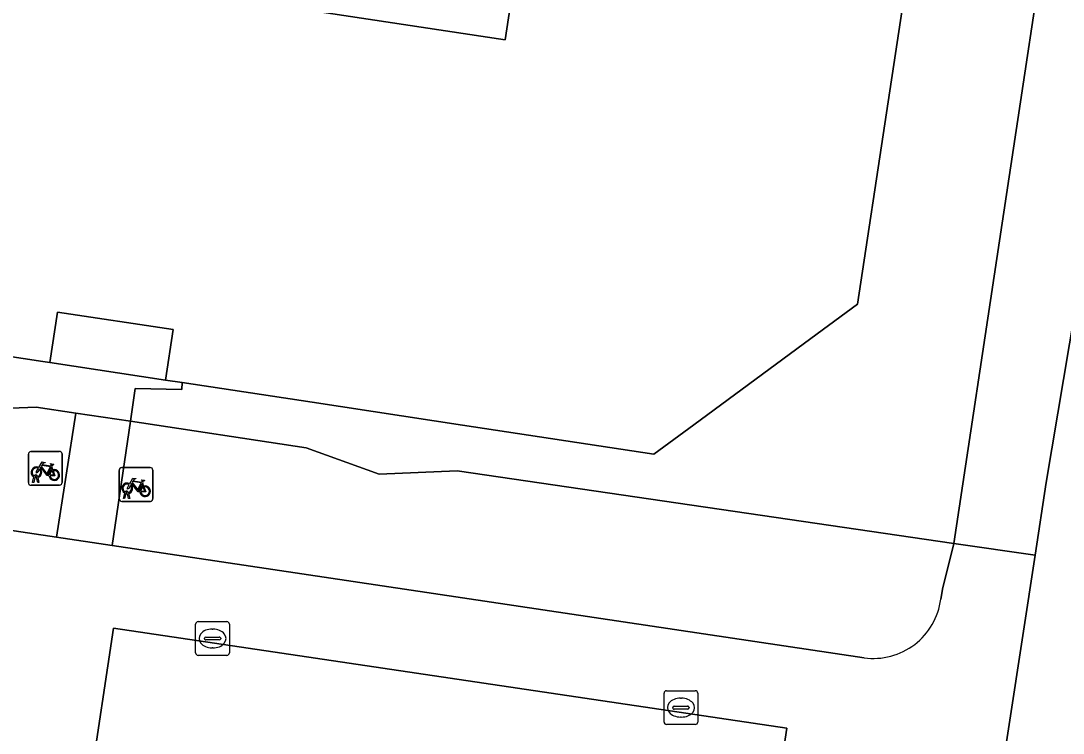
# Model space of a CAD drawing. Extents: x 163008 to 163854, y 382777 to 383982.
# Drawn here: x 163466.24 to 163497.14, y 383235.4 to 383256.53 of the extents above; entities that cross this region are included whole.
import ezdxf

# ---------------------------------------------------------------- set-up
doc = ezdxf.new("R2010")
doc.units = 0
for name, color, linetype in [('IMGEO_Erf', 7, 'Continuous'), ('IMGEO_Fietsenrek', 7, 'Continuous'), ('IMGEO_Groenvoorziening', 7, 'Continuous'), ('IMGEO_Kolk', 7, 'Continuous'), ('IMGEO_Pand', 7, 'Continuous'), ('IMGEO_Pand_overbouw', 7, 'Continuous'), ('IMGEO_Rijbaan_lokaal_open', 7, 'Continuous'), ('IMGEO_Voetpad_open', 7, 'Continuous')]:
    doc.layers.add(name, color=color, linetype=linetype)

msp = doc.modelspace()

# ---------------------------------------------------------------- linework, layer by layer
at = {"layer": 'IMGEO_Erf'}
for points in [[(163468.932, 383257.727), (163480.599, 383255.963), (163483.727, 383276.657)], [(163492.583, 383258.307), (163491.902, 383253.801), (163491.044, 383248.127), (163489.851, 383247.247), (163486.193, 383244.55), (163485.008, 383243.676), (163479.331, 383244.538), (163474.878, 383245.213), (163471.015, 383245.8), (163471.009, 383245.598), (163469.626, 383245.619), (163469.485, 383244.652), (163474.695, 383243.864), (163476.862, 383243.087), (163479.174, 383243.181), (163493.899, 383241.023), (163495.249, 383250), (163497.038, 383261.852)]]:
    msp.add_lwpolyline(points, dxfattribs=at)
for points in [[(163451.929, 383246.891), (163454.236, 383246.984), (163462.251, 383245.767), (163464.429, 383244.979), (163466.691, 383245.074), (163467.865, 383244.896), (163469.485, 383244.652), (163469.626, 383245.619), (163471.009, 383245.598), (163471.015, 383245.8), (163470.525, 383245.874), (163467.095, 383246.394), (163466.893, 383246.425), (163462.414, 383247.105), (163454.457, 383248.312), (163449.961, 383248.995), (163449.73, 383249.03), (163449.528, 383247.696)], [(163470.525, 383245.874), (163470.752, 383247.369), (163467.322, 383247.89), (163467.095, 383246.394)]]:
    msp.add_lwpolyline(points, close=True, dxfattribs=at)
at = {"layer": 'IMGEO_Fietsenrek'}
for p, q in [((163466.459, 383242.831), (163466.459, 383243.672)), ((163466.459, 383243.672), (163466.459, 383242.831)), ((163466.534, 383243.756), (163467.375, 383243.756)), ((163467.375, 383243.756), (163466.534, 383243.756)), ((163467.459, 383243.681), (163467.459, 383242.84)), ((163467.459, 383242.84), (163467.459, 383243.681)), ((163467.146, 383243.305), (163467.182, 383243.21)), ((163469.152, 383242.351), (163469.152, 383243.192)), ((163469.152, 383243.192), (163469.152, 383242.351)), ((163469.227, 383243.276), (163470.068, 383243.276)), ((163470.068, 383243.276), (163469.227, 383243.276)), ((163470.152, 383243.201), (163470.152, 383242.36)), ((163470.152, 383242.36), (163470.152, 383243.201)), ((163466.586, 383242.84), (163466.625, 383243)), ((163466.655, 383242.988), (163466.62, 383242.84)), ((163466.697, 383243.012), (163466.696, 383243.016)), ((163466.738, 383242.84), (163466.704, 383242.982)), ((163466.728, 383243.023), (163466.729, 383243.016)), ((163466.736, 383242.986), (163466.771, 383242.84)), ((163467.384, 383242.756), (163466.543, 383242.756)), ((163466.543, 383242.756), (163467.384, 383242.756)), ((163466.62, 383242.84), (163466.586, 383242.84)), ((163466.771, 383242.84), (163466.738, 383242.84)), ((163469.421, 383242.543), (163469.422, 383242.536)), ((163469.839, 383242.825), (163469.875, 383242.73)), ((163470.077, 383242.276), (163469.236, 383242.276)), ((163469.236, 383242.276), (163470.077, 383242.276)), ((163469.279, 383242.36), (163469.318, 383242.52)), ((163469.313, 383242.36), (163469.279, 383242.36)), ((163469.348, 383242.508), (163469.313, 383242.36)), ((163469.39, 383242.532), (163469.389, 383242.536)), ((163469.431, 383242.36), (163469.397, 383242.502)), ((163469.429, 383242.506), (163469.464, 383242.36)), ((163469.464, 383242.36), (163469.431, 383242.36))]:
    msp.add_line(p, q, dxfattribs=at)
for points in [[(163466.793, 383243.23), (163466.741, 383243.14), (163466.701, 383243.115), (163466.702, 383243.162), (163466.757, 383243.256)], [(163466.772, 383243.282), (163466.867, 383243.446), (163466.953, 383243.432), (163466.955, 383243.423), (163466.899, 383243.412), (163466.872, 383243.367), (163467.128, 383243.326)], [(163467.068, 383243.038), (163467.018, 383243.038), (163466.827, 383243.289), (163466.808, 383243.257)], [(163467.115, 383243.301), (163466.858, 383243.342), (163466.841, 383243.313), (163467.008, 383243.093), (163467.115, 383243.301)], [(163467.163, 383243.203), (163467.133, 383243.28), (163467.024, 383243.062), (163467.067, 383243.062)], [(163467.097, 383243.062), (163467.217, 383243.061), (163467.173, 383243.175)], [(163467.193, 383243.182), (163467.248, 383243.037), (163467.098, 383243.037)], [(163467.128, 383243.326), (163467.153, 383243.375), (163467.147, 383243.379), (163467.124, 383243.383), (163467.112, 383243.39), (163467.111, 383243.393), (163467.113, 383243.398), (163467.208, 383243.383), (163467.21, 383243.373), (163467.2, 383243.36), (163467.188, 383243.354), (163467.174, 383243.36), (163467.146, 383243.305)], [(163469.465, 383242.802), (163469.56, 383242.966), (163469.646, 383242.952), (163469.648, 383242.943), (163469.592, 383242.932), (163469.565, 383242.887), (163469.821, 383242.846)], [(163469.808, 383242.821), (163469.551, 383242.862), (163469.534, 383242.833), (163469.701, 383242.613), (163469.808, 383242.821)], [(163469.821, 383242.846), (163469.846, 383242.895), (163469.84, 383242.899), (163469.817, 383242.903), (163469.805, 383242.91), (163469.804, 383242.913), (163469.806, 383242.918), (163469.901, 383242.903), (163469.903, 383242.893), (163469.893, 383242.88), (163469.881, 383242.874), (163469.867, 383242.88), (163469.839, 383242.825)], [(163469.486, 383242.75), (163469.434, 383242.66), (163469.394, 383242.635), (163469.395, 383242.682), (163469.45, 383242.776)], [(163469.761, 383242.558), (163469.711, 383242.558), (163469.52, 383242.809), (163469.501, 383242.777)], [(163469.856, 383242.723), (163469.826, 383242.8), (163469.717, 383242.582), (163469.76, 383242.582)], [(163469.79, 383242.582), (163469.91, 383242.581), (163469.866, 383242.695)], [(163469.886, 383242.702), (163469.941, 383242.557), (163469.791, 383242.557)]]:
    msp.add_lwpolyline(points, dxfattribs=at)
for centre, radius, start, end in [((163466.537, 383243.678), 0.0779, 92.4484, 184.2845), ((163466.537, 383243.678), 0.0779, 92.4484, 184.2845), ((163467.381, 383243.678), 0.0779, 2.4484, 94.2845), ((163467.381, 383243.678), 0.0779, 2.4484, 94.2845), ((163466.699, 383243.141), 0.159, 62.6766, 242.1369), ((163466.699, 383243.141), 0.129, 63.3192, 238.903), ((163466.699, 383243.141), 0.129, 283.6043, 43.4302), ((163466.699, 383243.141), 0.159, 283.5766, 46.6042), ((163467.226, 383243.057), 0.159, 113.3408, 178.3217), ((163467.226, 383243.057), 0.159, 187.0065, 105.7708), ((163467.226, 383243.057), 0.129, 113.923, 177.9556), ((163467.226, 383243.057), 0.129, 188.6715, 104.5883), ((163469.23, 383243.198), 0.0779, 92.4484, 184.2845), ((163469.23, 383243.198), 0.0779, 92.4484, 184.2845), ((163470.074, 383243.198), 0.0779, 2.4484, 94.2845), ((163470.074, 383243.198), 0.0779, 2.4484, 94.2845), ((163466.679, 383243.012), 0.0499, 12.8025, 158.6934), ((163466.699, 383243.141), 0.159, 253.9967, 271.7867), ((163466.679, 383243.012), 0.0174, 12.8025, 163.4502), ((163466.699, 383243.141), 0.129, 253.415, 269.0204), ((163466.537, 383242.834), 0.0779, 182.4484, 274.2845), ((163466.537, 383242.834), 0.0779, 182.4484, 274.2845), ((163467.381, 383242.834), 0.0779, 272.4484, 4.2845), ((163467.381, 383242.834), 0.0779, 272.4484, 4.2845), ((163469.392, 383242.661), 0.159, 62.6766, 242.1369), ((163469.392, 383242.661), 0.129, 63.3192, 238.903), ((163469.372, 383242.532), 0.0499, 12.8025, 158.6934), ((163469.372, 383242.532), 0.0174, 12.8025, 163.4502), ((163469.392, 383242.661), 0.129, 283.6043, 43.4302), ((163469.392, 383242.661), 0.159, 283.5766, 46.6042), ((163469.919, 383242.577), 0.159, 113.3408, 178.3217), ((163469.919, 383242.577), 0.159, 187.0065, 105.7708), ((163469.919, 383242.577), 0.129, 113.923, 177.9556), ((163469.919, 383242.577), 0.129, 188.6715, 104.5883), ((163469.23, 383242.354), 0.0779, 182.4484, 274.2845), ((163469.23, 383242.354), 0.0779, 182.4484, 274.2845), ((163469.392, 383242.661), 0.159, 253.9967, 271.7867), ((163469.392, 383242.661), 0.129, 253.415, 269.0204), ((163470.074, 383242.354), 0.0779, 272.4484, 4.2845), ((163470.074, 383242.354), 0.0779, 272.4484, 4.2845)]:
    msp.add_arc(centre, radius, start, end, dxfattribs=at)
at = {"layer": 'IMGEO_Groenvoorziening'}
for points in [[(163449.528, 383247.696), (163448.963, 383243.953), (163467.295, 383241.214), (163467.865, 383244.896), (163466.691, 383245.074), (163464.429, 383244.979), (163462.251, 383245.767), (163454.236, 383246.984), (163451.929, 383246.891)], [(163488.946, 383235.551), (163468.979, 383238.511), (163468.286, 383233.85), (163487.933, 383230.821), (163488.231, 383230.775), (163488.315, 383231.337), (163488.563, 383232.993)]]:
    msp.add_lwpolyline(points, close=True, dxfattribs=at)
msp.add_lwpolyline([(163493.514, 383239.374), (163493.573, 383239.717), (163493.892, 383240.978), (163493.899, 383241.023), (163479.174, 383243.181), (163476.862, 383243.087), (163474.695, 383243.864), (163469.485, 383244.652), (163468.948, 383240.968), (163491.24, 383237.637)], dxfattribs=at)
msp.add_arc((163491.513, 383239.637), 2.019, 262.2388, 352.5101, dxfattribs=at)
at = {"layer": 'IMGEO_Kolk'}
for p, q in [((163471.419, 383237.783), (163471.419, 383238.635)), ((163471.494, 383238.709), (163472.346, 383238.709)), ((163472.42, 383238.635), (163472.42, 383237.783)), ((163471.678, 383238.203), (163471.678, 383238.215)), ((163471.721, 383238.252), (163472.119, 383238.252)), ((163471.907, 383238.489), (163471.932, 383238.489)), ((163472.162, 383238.215), (163472.162, 383238.203)), ((163472.116, 383238.166), (163471.718, 383238.166)), ((163471.93, 383237.929), (163471.905, 383237.929)), ((163472.346, 383237.709), (163471.494, 383237.709)), ((163485.308, 383235.733), (163485.308, 383236.585)), ((163485.383, 383236.659), (163486.235, 383236.659)), ((163485.796, 383236.439), (163485.821, 383236.439)), ((163486.309, 383236.585), (163486.309, 383235.733)), ((163485.567, 383236.153), (163485.567, 383236.165)), ((163486.005, 383236.116), (163485.607, 383236.116)), ((163485.61, 383236.202), (163486.008, 383236.202)), ((163486.051, 383236.165), (163486.051, 383236.153)), ((163485.819, 383235.879), (163485.794, 383235.879)), ((163486.235, 383235.659), (163485.383, 383235.659))]:
    msp.add_line(p, q, dxfattribs=at)
for points in [[(163471.419, 383237.783), (163471.419, 383238.635)], [(163471.494, 383238.709), (163472.346, 383238.709)], [(163472.42, 383238.635), (163472.42, 383237.783)], [(163472.346, 383237.709), (163471.494, 383237.709)], [(163485.308, 383235.733), (163485.308, 383236.585)], [(163485.383, 383236.659), (163486.235, 383236.659)], [(163486.309, 383236.585), (163486.309, 383235.733)], [(163486.235, 383235.659), (163485.383, 383235.659)]]:
    msp.add_lwpolyline(points, dxfattribs=at)
for centre, radius, start, end in [((163471.496, 383238.633), 0.0765, 91.552, 178.448), ((163471.496, 383238.633), 0.0765, 91.552, 178.448), ((163472.344, 383238.633), 0.0765, 1.552, 88.448), ((163472.344, 383238.633), 0.0765, 1.552, 88.448), ((163471.718, 383238.212), 0.0403, 85.8775, 175.7526), ((163472.123, 383238.214), 0.0386, 1.7309, 96.639), ((163471.715, 383238.202), 0.0366, 178.938, 274.7102), ((163472.119, 383238.209), 0.043, 264.8664, 352.4533), ((163471.496, 383237.785), 0.0765, 181.552, 268.448), ((163471.496, 383237.785), 0.0765, 181.552, 268.448), ((163472.344, 383237.785), 0.0765, 271.552, 358.448), ((163472.344, 383237.785), 0.0765, 271.552, 358.448), ((163485.385, 383236.583), 0.0765, 91.552, 178.448), ((163485.385, 383236.583), 0.0765, 91.552, 178.448), ((163486.233, 383236.583), 0.0765, 1.552, 88.448), ((163486.233, 383236.583), 0.0765, 1.552, 88.448), ((163485.607, 383236.162), 0.0403, 85.8775, 175.7526), ((163485.604, 383236.152), 0.0366, 178.938, 274.7102), ((163486.008, 383236.159), 0.043, 264.8664, 352.4533), ((163486.012, 383236.164), 0.0386, 1.7309, 96.639), ((163485.385, 383235.735), 0.0765, 181.552, 268.448), ((163485.385, 383235.735), 0.0765, 181.552, 268.448), ((163486.233, 383235.735), 0.0765, 271.552, 358.448), ((163486.233, 383235.735), 0.0765, 271.552, 358.448)]:
    msp.add_arc(centre, radius, start, end, dxfattribs=at)
for centre, major_axis, ratio, start_param, end_param in [((163471.906, 383238.209), (-0.387, 0.002), 0.722429, 4.712389, 7.853982), ((163471.931, 383238.209), (-0.39, 0.002), 0.717154, 1.570796, 4.712389), ((163485.795, 383236.159), (-0.387, 0.002), 0.722429, 4.712389, 7.853982), ((163485.82, 383236.159), (-0.39, 0.002), 0.717154, 1.570796, 4.712389)]:
    msp.add_ellipse(centre, major_axis=major_axis, ratio=ratio, start_param=start_param, end_param=end_param, dxfattribs=at)
at = {"layer": 'IMGEO_Pand'}
for points in [[(163483.727, 383276.657), (163480.599, 383255.963), (163468.932, 383257.727)], [(163451.46, 383260.36), (163449.73, 383249.03), (163449.961, 383248.995), (163454.457, 383248.312), (163462.414, 383247.105), (163466.893, 383246.425), (163467.095, 383246.394), (163467.322, 383247.89), (163470.752, 383247.369), (163470.525, 383245.874), (163471.015, 383245.8), (163474.878, 383245.213), (163479.331, 383244.538), (163485.008, 383243.676), (163486.193, 383244.55), (163489.851, 383247.247), (163491.044, 383248.127), (163491.902, 383253.801), (163492.583, 383258.307)]]:
    msp.add_lwpolyline(points, dxfattribs=at)
at = {"layer": 'IMGEO_Pand_overbouw'}
msp.add_lwpolyline([(163467.095, 383246.394), (163470.525, 383245.874), (163470.752, 383247.369), (163467.322, 383247.89)], close=True, dxfattribs=at)
at = {"layer": 'IMGEO_Rijbaan_lokaal_open'}
msp.add_lwpolyline([(163498.501, 383255.835), (163497.845, 383250), (163496.637, 383242.84), (163496.307, 383240.678), (163495.178, 383233.281)], dxfattribs=at)
at = {"layer": 'IMGEO_Voetpad_open'}
for points in [[(163516.193, 383259.124), (163509.35, 383260.099), (163500, 383261.43), (163497.038, 383261.852), (163495.249, 383250), (163493.899, 383241.023), (163496.307, 383240.678), (163496.637, 383242.84), (163497.845, 383250), (163498.501, 383255.835), (163497.687, 383255.966), (163497.876, 383256.942)], [(163491.24, 383237.637), (163468.948, 383240.968), (163467.295, 383241.214), (163448.963, 383243.953), (163446.71, 383244.29), (163443.589, 383244.755), (163441.409, 383245.087), (163436.466, 383245.84), (163435.576, 383245.976), (163423.062, 383247.883), (163421.435, 383248.131), (163415.483, 383249.038), (163414.745, 383249.151), (163398.861, 383251.572)], [(163495.178, 383233.281), (163496.307, 383240.678), (163493.899, 383241.023), (163493.892, 383240.978), (163493.573, 383239.717), (163493.514, 383239.374)]]:
    msp.add_lwpolyline(points, dxfattribs=at)
for points in [[(163468.948, 383240.968), (163469.485, 383244.652), (163467.865, 383244.896), (163467.295, 383241.214)], [(163468.979, 383238.511), (163488.946, 383235.551), (163488.563, 383232.993), (163490.109, 383232.783), (163489.883, 383231.123), (163488.315, 383231.337), (163488.231, 383230.775), (163487.933, 383230.821), (163468.286, 383233.85)]]:
    msp.add_lwpolyline(points, close=True, dxfattribs=at)
msp.add_arc((163491.513, 383239.637), 2.019, 262.2388, 352.5101, dxfattribs=at)

doc.saveas('drawing.dxf')
